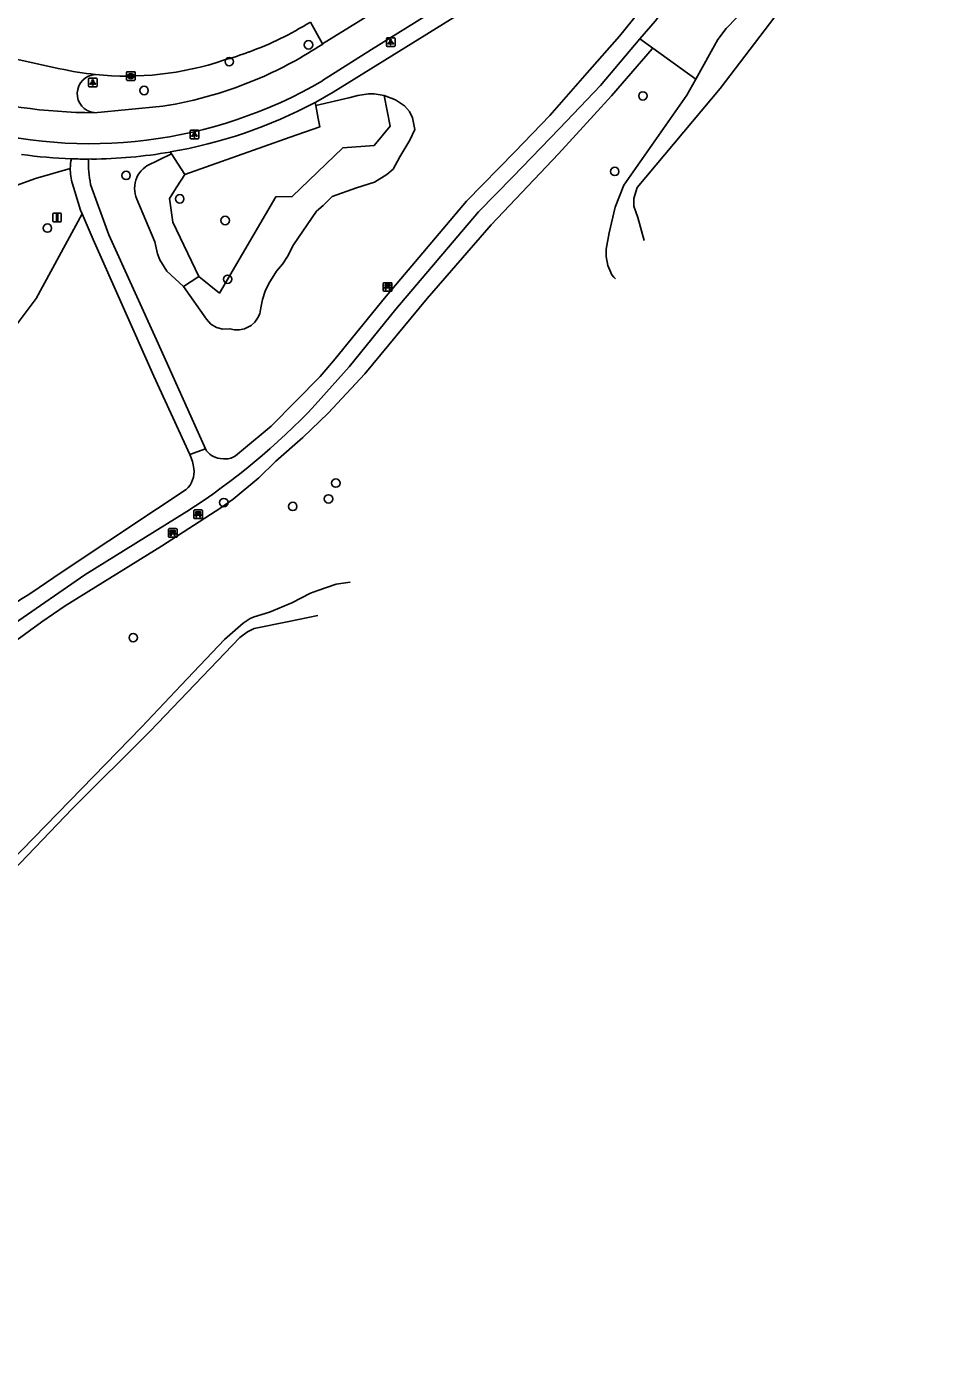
# Model space of a CAD drawing. Extents: x 160356 to 161355, y 381727 to 382845.
# Drawn here: x 161228.8 to 161334.2, y 382044.2 to 382200.4 of the extents above; entities that cross this region are included whole.
import ezdxf

# ---------------------------------------------------------------- set-up
doc = ezdxf.new("R2010")
doc.units = 0
for name, color, linetype in [('IMGEO_Bank', 7, 'Continuous'), ('IMGEO_Boom', 7, 'Continuous'), ('IMGEO_Fietspad_gesloten', 7, 'Continuous'), ('IMGEO_Groenvoorziening', 7, 'Continuous'), ('IMGEO_Haag', 7, 'Continuous'), ('IMGEO_Kolk', 7, 'Continuous'), ('IMGEO_Lichtpunt', 7, 'Continuous'), ('IMGEO_Rijbaan_lokaal_gesloten', 7, 'Continuous'), ('IMGEO_Verkeersbordpaal', 7, 'Continuous'), ('IMGEO_Voetpad_gesloten', 7, 'Continuous'), ('IMGEO_Voetpad_open', 7, 'Continuous'), ('IMGEO_Waterloop', 7, 'Continuous')]:
    doc.layers.add(name, color=color, linetype=linetype)

msp = doc.modelspace()

# ---------------------------------------------------------------- linework, layer by layer
at = {"layer": 'IMGEO_Bank'}
for p, q in [((161270.31, 382169.69), (161270.31, 382170.53)), ((161270.31, 382170.53), (161270.31, 382169.69)), ((161270.39, 382170.61), (161271.23, 382170.61)), ((161271.23, 382170.61), (161270.39, 382170.61)), ((161271.01, 382170.01), (161270.61, 382170.01)), ((161270.62, 382170.12), (161270.62, 382170.23)), ((161270.66, 382170.23), (161270.66, 382170.12)), ((161270.95, 382170.23), (161270.67, 382170.23)), ((161270.67, 382170.11), (161270.95, 382170.11)), ((161270.96, 382170.12), (161270.96, 382170.23)), ((161271, 382170.23), (161271, 382170.12)), ((161271.31, 382170.54), (161271.31, 382169.7)), ((161271.31, 382169.7), (161271.31, 382170.54)), ((161271.24, 382169.62), (161270.4, 382169.62)), ((161270.4, 382169.62), (161271.24, 382169.62)), ((161248.25, 382143.23), (161248.25, 382144.07)), ((161248.25, 382144.07), (161248.25, 382143.23)), ((161248.33, 382144.16), (161249.17, 382144.16)), ((161249.17, 382144.16), (161248.33, 382144.16)), ((161248.56, 382143.66), (161248.56, 382143.77)), ((161248.95, 382143.56), (161248.56, 382143.56)), ((161248.6, 382143.77), (161248.6, 382143.66)), ((161248.89, 382143.78), (161248.61, 382143.78)), ((161248.61, 382143.66), (161248.89, 382143.66)), ((161248.9, 382143.66), (161248.9, 382143.77)), ((161248.94, 382143.77), (161248.94, 382143.66)), ((161249.25, 382144.08), (161249.25, 382143.24)), ((161249.25, 382143.24), (161249.25, 382144.08)), ((161245.3, 382141.06), (161245.3, 382141.9)), ((161245.3, 382141.9), (161245.3, 382141.06)), ((161245.37, 382141.99), (161246.21, 382141.99)), ((161246.21, 382141.99), (161245.37, 382141.99)), ((161246.3, 382141.91), (161246.3, 382141.07)), ((161246.3, 382141.07), (161246.3, 382141.91)), ((161249.18, 382143.16), (161248.34, 382143.16)), ((161248.34, 382143.16), (161249.18, 382143.16)), ((161246.22, 382140.99), (161245.38, 382140.99)), ((161245.38, 382140.99), (161246.22, 382140.99)), ((161245.99, 382141.38), (161245.6, 382141.38)), ((161245.61, 382141.49), (161245.61, 382141.6)), ((161245.65, 382141.6), (161245.65, 382141.49)), ((161245.94, 382141.6), (161245.66, 382141.6)), ((161245.66, 382141.49), (161245.94, 382141.49)), ((161245.95, 382141.49), (161245.95, 382141.6)), ((161245.99, 382141.6), (161245.99, 382141.49))]:
    msp.add_line(p, q, dxfattribs=at)
for points in [[(161270.56, 382170.01), (161270.42, 382170.01), (161270.53, 382170.11), (161270.61, 382170.11)], [(161270.61, 382170.23), (161270.53, 382170.23), (161270.53, 382170.39), (161271.09, 382170.39), (161271.09, 382170.23), (161271.01, 382170.23)], [(161270.61, 382170.01), (161270.61, 382169.8), (161270.56, 382169.8), (161270.56, 382170.01)], [(161271.01, 382170.11), (161271.09, 382170.11), (161271.2, 382170.01), (161271.06, 382170.01)], [(161271.06, 382170.01), (161271.06, 382169.8), (161271.01, 382169.8), (161271.01, 382170.01)], [(161248.5, 382143.56), (161248.36, 382143.56), (161248.47, 382143.66), (161248.55, 382143.66)], [(161248.55, 382143.78), (161248.47, 382143.78), (161248.47, 382143.94), (161249.03, 382143.94), (161249.03, 382143.78), (161248.95, 382143.78)], [(161248.55, 382143.55), (161248.55, 382143.34), (161248.51, 382143.34), (161248.51, 382143.55)], [(161248.95, 382143.66), (161249.03, 382143.66), (161249.14, 382143.56), (161249.01, 382143.56)], [(161249, 382143.55), (161249, 382143.34), (161248.96, 382143.34), (161248.96, 382143.55)], [(161245.55, 382141.38), (161245.4, 382141.38), (161245.51, 382141.49), (161245.6, 382141.49)], [(161245.6, 382141.6), (161245.51, 382141.6), (161245.51, 382141.77), (161246.08, 382141.77), (161246.08, 382141.6), (161246, 382141.6)], [(161245.6, 382141.38), (161245.6, 382141.17), (161245.55, 382141.17), (161245.55, 382141.38)], [(161246, 382141.49), (161246.08, 382141.49), (161246.19, 382141.38), (161246.05, 382141.38)], [(161246.04, 382141.38), (161246.04, 382141.17), (161246, 382141.17), (161246, 382141.38)]]:
    msp.add_lwpolyline(points, dxfattribs=at)
for centre, radius, start, end in [((161270.39, 382170.54), 0.0779, 92.4484, 184.2845), ((161270.39, 382170.54), 0.0779, 92.4484, 184.2845), ((161270.56, 382170.01), 0.00671, 2.8957, 87.1043), ((161270.61, 382170.23), 0.00671, 2.8957, 87.1043), ((161270.61, 382170.12), 0.00671, 272.8957, 357.1043), ((161270.62, 382170.01), 0.00671, 92.8957, 177.1043), ((161270.67, 382170.23), 0.00671, 92.8957, 177.1043), ((161270.67, 382170.12), 0.00671, 182.8957, 267.1043), ((161270.95, 382170.23), 0.00671, 2.8957, 87.1043), ((161270.95, 382170.12), 0.00671, 272.8957, 357.1043), ((161271.01, 382170.23), 0.00671, 92.8957, 177.1043), ((161271.01, 382170.12), 0.00671, 182.8957, 267.1043), ((161271.01, 382170.01), 0.00671, 2.8957, 87.1043), ((161271.06, 382170.01), 0.00671, 92.8957, 177.1043), ((161271.23, 382170.54), 0.0779, 2.4484, 94.2845), ((161271.23, 382170.54), 0.0779, 2.4484, 94.2845), ((161270.39, 382169.69), 0.0779, 182.4484, 274.2845), ((161270.39, 382169.69), 0.0779, 182.4484, 274.2845), ((161271.23, 382169.69), 0.0779, 272.4484, 4.2845), ((161271.23, 382169.69), 0.0779, 272.4484, 4.2845), ((161248.33, 382144.08), 0.0779, 92.4484, 184.2845), ((161248.33, 382144.08), 0.0779, 92.4484, 184.2845), ((161248.5, 382143.55), 0.00671, 2.8957, 87.1043), ((161248.55, 382143.77), 0.00671, 2.8957, 87.1043), ((161248.55, 382143.66), 0.00671, 272.8957, 357.1043), ((161248.56, 382143.55), 0.00671, 92.8957, 177.1043), ((161248.61, 382143.77), 0.00671, 92.8957, 177.1043), ((161248.61, 382143.66), 0.00671, 182.8957, 267.1043), ((161248.89, 382143.77), 0.00671, 2.8957, 87.1043), ((161248.89, 382143.66), 0.00671, 272.8957, 357.1043), ((161248.95, 382143.77), 0.00671, 92.8957, 177.1043), ((161248.95, 382143.66), 0.00671, 182.8957, 267.1043), ((161248.95, 382143.55), 0.00671, 2.8957, 87.1043), ((161249.01, 382143.55), 0.00671, 92.8957, 177.1043), ((161249.17, 382144.08), 0.0779, 2.4484, 94.2845), ((161249.17, 382144.08), 0.0779, 2.4484, 94.2845), ((161245.38, 382141.91), 0.0779, 92.4484, 184.2845), ((161245.38, 382141.91), 0.0779, 92.4484, 184.2845), ((161246.22, 382141.91), 0.0779, 2.4484, 94.2845), ((161246.22, 382141.91), 0.0779, 2.4484, 94.2845), ((161248.33, 382143.24), 0.0779, 182.4484, 274.2845), ((161248.33, 382143.24), 0.0779, 182.4484, 274.2845), ((161249.17, 382143.24), 0.0779, 272.4484, 4.2845), ((161249.17, 382143.24), 0.0779, 272.4484, 4.2845), ((161245.38, 382141.06), 0.0779, 182.4484, 274.2845), ((161245.38, 382141.06), 0.0779, 182.4484, 274.2845), ((161245.55, 382141.38), 0.00671, 2.8957, 87.1043), ((161245.6, 382141.6), 0.00671, 2.8957, 87.1043), ((161245.6, 382141.49), 0.00671, 272.8957, 357.1043), ((161245.6, 382141.38), 0.00671, 92.8957, 177.1043), ((161245.66, 382141.6), 0.00671, 92.8957, 177.1043), ((161245.66, 382141.49), 0.00671, 182.8957, 267.1043), ((161245.94, 382141.6), 0.00671, 2.8957, 87.1043), ((161245.94, 382141.49), 0.00671, 272.8957, 357.1043), ((161246, 382141.6), 0.00671, 92.8957, 177.1043), ((161246, 382141.49), 0.00671, 182.8957, 267.1043), ((161245.99, 382141.38), 0.00671, 2.8957, 87.1043), ((161246.05, 382141.38), 0.00671, 92.8957, 177.1043), ((161246.22, 382141.06), 0.0779, 272.4484, 4.2845), ((161246.22, 382141.06), 0.0779, 272.4484, 4.2845)]:
    msp.add_arc(centre, radius, start, end, dxfattribs=at)
at = {"layer": 'IMGEO_Boom'}
for centre in [(161261.6, 382198.3), (161252.37, 382196.34), (161242.46, 382192.98), (161300.53, 382192.35), (161297.25, 382183.57), (161240.36, 382183.1), (161246.61, 382180.37), (161251.9, 382177.85), (161231.2, 382176.97), (161252.19, 382171.01), (161264.78, 382147.29), (161251.74, 382145.02), (161259.76, 382144.57), (161263.93, 382145.45), (161241.2, 382129.3)]:
    msp.add_circle(centre, 0.489, dxfattribs=at)
at = {"layer": 'IMGEO_Fietspad_gesloten'}
for points in [[(161263.24, 382194.13), (161268.95, 382197.76), (161327, 382233.8)], [(161298.28, 382220.07), (161284.71, 382211.71), (161263.24, 382198.4)], [(161244.63, 382191.14), (161236.64, 382190.4)]]:
    msp.add_lwpolyline(points, dxfattribs=at)
for centre, radius, start, end in [((161237.2, 382237.75), 47.2, 293.3398, 303.4958), ((161236.08, 382240.78), 53.99, 253.9742, 300.2101), ((161237.16, 382237.82), 47.27, 279.0876, 293.3504), ((161236.99, 382253.56), 63.17, 254.2284, 269.6765)]:
    msp.add_arc(centre, radius, start, end, dxfattribs=at)
at = {"layer": 'IMGEO_Groenvoorziening'}
for points in [[(161320.44, 382213.42), (161315.83, 382206.61), (161312.68, 382202.71), (161310.22, 382200.21), (161309.27, 382198.91), (161306.69, 382194.29)], [(161300.18, 382198.99), (161301.67, 382197.92)], [(161301.67, 382197.92), (161301.62, 382197.85), (161296.87, 382192.38), (161290.69, 382185.62), (161282.86, 382177.34), (161275.4, 382168.79), (161268.14, 382160.02), (161263.87, 382155.41), (161260.93, 382152.59), (161257.81, 382149.84), (161255.83, 382147.92), (161252.81, 382145.43), (161251.38, 382144.4), (161244.49, 382139.95), (161233.28, 382133.02), (161230.55, 382131.15), (161227.67, 382129.04)], [(161306.69, 382194.29), (161301.67, 382197.92)], [(161306.69, 382194.29), (161305.66, 382192.45), (161298.32, 382181.97), (161297.32, 382179.42), (161296.59, 382176.4), (161296.24, 382174.5), (161296.24, 382173.66), (161296.45, 382172.62), (161296.93, 382171.52), (161297.16, 382171.27), (161297.36, 382171.06)], [(161247.06, 382170.17), (161249.72, 382166.38), (161250.22, 382165.79), (161250.88, 382165.38), (161251.64, 382165.19), (161252.44, 382165.26), (161253, 382165.13), (161253.58, 382165.13), (161254.14, 382165.24), (161254.91, 382165.62), (161255.34, 382166), (161255.68, 382166.47), (161255.92, 382166.99), (161256.06, 382167.68), (161256.26, 382168.66), (161256.57, 382169.61), (161256.97, 382170.52), (161257.87, 382171.97), (161258.57, 382172.78), (161259.17, 382173.66), (161259.87, 382175.03), (161262.54, 382178.94), (161263.32, 382179.61), (161264.35, 382180.64), (161267.18, 382181.67), (161269.3, 382182.33), (161270.72, 382183.22), (161271.47, 382183.84), (161272.24, 382185.25), (161273.41, 382187.2), (161273.97, 382188.45), (161273.72, 382189.82), (161273.36, 382190.54), (161272.78, 382191.18), (161271.72, 382191.88), (161270.42, 382192.39)], [(161270.42, 382192.39), (161271.11, 382188.82), (161269.23, 382186.59), (161265.61, 382186.3), (161259.71, 382180.64), (161257.79, 382180.6), (161251.22, 382169.4), (161248.84, 382171.32)], [(161262.44, 382191.23), (161266.28, 382192.14), (161267.34, 382192.39), (161268.59, 382192.58), (161269.23, 382192.58), (161270.42, 382192.39)], [(161247.19, 382183.22), (161259.46, 382187.54), (161262.91, 382188.75), (161262.72, 382189.74), (161262.44, 382191.23)], [(161262.36, 382191.57), (161262.44, 382191.23)], [(161247.06, 382170.17), (161245.09, 382171.96), (161244.3, 382173.27), (161244.02, 382173.98), (161243.69, 382175.38), (161241.61, 382180.35), (161241.5, 382180.65), (161241.41, 382180.96), (161241.36, 382181.27), (161241.34, 382181.59), (161241.36, 382181.91), (161241.4, 382182.23), (161241.49, 382182.54), (161241.6, 382182.84), (161241.74, 382183.12), (161241.92, 382183.39), (161242.11, 382183.64), (161242.34, 382183.87), (161242.59, 382184.07), (161242.78, 382184.2), (161245.64, 382185.6)], [(161245.64, 382185.6), (161245.48, 382185.82)], [(161245.64, 382185.6), (161247.19, 382183.22)], [(161233.86, 382183.92), (161229.83, 382182.73), (161220.47, 382179.38), (161214.3, 382178.71), (161210.77, 382177.32)], [(161247.19, 382183.22), (161246.27, 382181.78), (161245.41, 382180.43), (161245.8, 382177.64), (161248.84, 382171.32)], [(161220.21, 382158.86), (161221.43, 382158.89), (161223.35, 382160.1), (161229.88, 382168.79), (161235.23, 382178.64)], [(161248.84, 382171.32), (161247.06, 382170.17)], [(161266.46, 382135.75), (161264.83, 382135.54), (161262.69, 382134.79), (161261.83, 382134.49), (161259.67, 382133.35), (161257.05, 382132.28), (161255.26, 382131.74), (161254.79, 382131.53), (161253.98, 382131), (161251.8, 382129.09), (161246.77, 382123.77), (161242.16, 382118.89), (161215.66, 382091.68), (161200.86, 382075.88), (161180.91, 382056.86), (161175.34, 382052.28), (161171.68, 382049.75), (161122.17, 382020.39), (161120.6, 382019.63)]]:
    msp.add_lwpolyline(points, dxfattribs=at)
at = {"layer": 'IMGEO_Haag'}
msp.add_lwpolyline([(161263.24, 382198.4), (161261.82, 382200.95)], dxfattribs=at)
at = {"layer": 'IMGEO_Kolk'}
for p, q in [((161240.42, 382194.24), (161240.42, 382195.09)), ((161240.49, 382195.16), (161241.35, 382195.16)), ((161240.91, 382194.94), (161240.93, 382194.94)), ((161241.42, 382195.09), (161241.42, 382194.24)), ((161241.35, 382194.16), (161240.49, 382194.16)), ((161240.93, 382194.38), (161240.91, 382194.38))]:
    msp.add_line(p, q, dxfattribs=at)
for points in [[(161240.42, 382194.24), (161240.42, 382195.09)], [(161240.49, 382195.16), (161241.35, 382195.16)], [(161241.42, 382195.09), (161241.42, 382194.24)], [(161241.35, 382194.16), (161240.49, 382194.16)], [(161240.74, 382194.86), (161240.86, 382194.86), (161240.86, 382194.71), (161240.99, 382194.86), (161241.16, 382194.86), (161241.01, 382194.71), (161241.16, 382194.46), (161241.01, 382194.46), (161240.93, 382194.63), (161240.86, 382194.56), (161240.86, 382194.46), (161240.74, 382194.46), (161240.74, 382194.86)]]:
    msp.add_lwpolyline(points, dxfattribs=at)
for centre, start, end in [((161240.5, 382195.09), 91.552, 178.448), ((161240.5, 382195.09), 91.552, 178.448), ((161241.34, 382195.09), 1.552, 88.448), ((161241.34, 382195.09), 1.552, 88.448), ((161240.5, 382194.24), 181.552, 268.448), ((161240.5, 382194.24), 181.552, 268.448), ((161241.34, 382194.24), 271.552, 358.448), ((161241.34, 382194.24), 271.552, 358.448)]:
    msp.add_arc(centre, 0.0765, start, end, dxfattribs=at)
for centre, major_axis, ratio, start_param, end_param in [((161240.91, 382194.66), (-0.387, 0.002), 0.722429, 4.712389, 7.853982), ((161240.93, 382194.66), (-0.39, 0.002), 0.717154, 1.570796, 4.712389)]:
    msp.add_ellipse(centre, major_axis=major_axis, ratio=ratio, start_param=start_param, end_param=end_param, dxfattribs=at)
at = {"layer": 'IMGEO_Lichtpunt'}
for p, q in [((161270.67, 382199.01), (161270.67, 382198.2)), ((161270.67, 382199.01), (161270.67, 382198.2)), ((161271.58, 382199.11), (161270.77, 382199.11)), ((161271.58, 382199.11), (161270.77, 382199.11)), ((161270.77, 382198.11), (161271.58, 382198.11)), ((161270.77, 382198.11), (161271.58, 382198.11)), ((161271.67, 382198.2), (161271.67, 382199.01)), ((161271.67, 382198.2), (161271.67, 382199.01)), ((161235.98, 382194.32), (161235.98, 382193.51)), ((161235.98, 382194.32), (161235.98, 382193.51)), ((161236.88, 382194.42), (161236.08, 382194.42)), ((161236.88, 382194.42), (161236.08, 382194.42)), ((161236.08, 382193.42), (161236.88, 382193.42)), ((161236.08, 382193.42), (161236.88, 382193.42)), ((161236.98, 382193.51), (161236.98, 382194.32)), ((161236.98, 382193.51), (161236.98, 382194.32)), ((161247.82, 382188.26), (161247.82, 382187.45)), ((161247.82, 382188.26), (161247.82, 382187.45)), ((161248.72, 382188.36), (161247.92, 382188.36)), ((161248.72, 382188.36), (161247.92, 382188.36)), ((161247.92, 382187.36), (161248.72, 382187.36)), ((161247.92, 382187.36), (161248.72, 382187.36)), ((161248.82, 382187.45), (161248.82, 382188.26)), ((161248.82, 382187.45), (161248.82, 382188.26))]:
    msp.add_line(p, q, dxfattribs=at)
for points in [[(161271.05, 382198.67), (161271.09, 382198.65), (161270.9, 382198.38), (161270.86, 382198.41), (161271.05, 382198.67)], [(161271.15, 382198.63), (161271.2, 382198.63), (161271.2, 382198.3), (161271.15, 382198.3), (161271.15, 382198.63)], [(161271.26, 382198.65), (161271.3, 382198.67), (161271.49, 382198.41), (161271.45, 382198.38), (161271.26, 382198.65)], [(161236.36, 382193.98), (161236.4, 382193.96), (161236.21, 382193.69), (161236.17, 382193.72), (161236.36, 382193.98)], [(161236.46, 382193.94), (161236.51, 382193.94), (161236.51, 382193.61), (161236.46, 382193.61), (161236.46, 382193.94)], [(161236.57, 382193.96), (161236.61, 382193.98), (161236.79, 382193.72), (161236.76, 382193.69), (161236.57, 382193.96)], [(161248.2, 382187.92), (161248.23, 382187.9), (161248.05, 382187.63), (161248.01, 382187.66), (161248.2, 382187.92)], [(161248.3, 382187.88), (161248.34, 382187.88), (161248.34, 382187.55), (161248.3, 382187.55), (161248.3, 382187.88)], [(161248.41, 382187.9), (161248.45, 382187.92), (161248.63, 382187.66), (161248.59, 382187.63), (161248.41, 382187.9)]]:
    msp.add_lwpolyline(points, dxfattribs=at)
for centre in [(161271.17, 382198.81), (161236.48, 382194.12), (161248.32, 382188.06)]:
    msp.add_circle(centre, 0.0994, dxfattribs=at)
for centre, start, end in [((161270.77, 382199.01), 90, 180), ((161270.77, 382199.01), 90, 180), ((161270.77, 382198.2), 180, 270), ((161270.77, 382198.2), 180, 270), ((161271.58, 382199.01), 0, 90), ((161271.58, 382199.01), 0, 90), ((161271.58, 382198.2), 270, 0), ((161271.58, 382198.2), 270, 360), ((161236.08, 382194.32), 90, 180), ((161236.08, 382194.32), 90, 180), ((161236.08, 382193.51), 180, 270), ((161236.08, 382193.51), 180, 270), ((161236.88, 382194.32), 0, 90), ((161236.88, 382194.32), 0, 90), ((161236.88, 382193.51), 270, 0), ((161236.88, 382193.51), 270, 360), ((161247.92, 382188.26), 90, 180), ((161247.92, 382188.26), 90, 180), ((161247.92, 382187.45), 180, 270), ((161247.92, 382187.45), 180, 270), ((161248.72, 382188.26), 0, 90), ((161248.72, 382188.26), 0, 90), ((161248.72, 382187.45), 270, 0), ((161248.72, 382187.45), 270, 360)]:
    msp.add_arc(centre, 0.0946, start, end, dxfattribs=at)
at = {"layer": 'IMGEO_Rijbaan_lokaal_gesloten'}
msp.add_lwpolyline([(161226.87, 382196.78), (161232.65, 382195.52)], dxfattribs=at)
for centre, radius, start, end in [((161241.01, 382234.52), 39.5, 290.2302, 301.7851), ((161240.41, 382230.3), 35.64, 264.1578, 288.4965), ((161240.97, 382234.59), 39.57, 285.7579, 290.2469), ((161240.96, 382233.57), 38.95, 257.6929, 263.8507)]:
    msp.add_arc(centre, radius, start, end, dxfattribs=at)
at = {"layer": 'IMGEO_Verkeersbordpaal'}
for p, q in [((161231.83, 382177.79), (161231.83, 382178.59)), ((161231.83, 382178.59), (161231.83, 382177.79)), ((161231.93, 382178.69), (161232.72, 382178.69)), ((161232.72, 382178.69), (161231.93, 382178.69)), ((161232.82, 382178.59), (161232.82, 382177.79)), ((161232.82, 382177.79), (161232.82, 382178.59)), ((161232.72, 382177.69), (161231.93, 382177.69)), ((161231.93, 382177.69), (161232.72, 382177.69))]:
    msp.add_line(p, q, dxfattribs=at)
msp.add_lwpolyline([(161232.25, 382178.57), (161232.4, 382178.57), (161232.4, 382177.82), (161232.25, 382177.82), (161232.25, 382178.57)], dxfattribs=at)
for centre, start, end in [((161231.93, 382178.59), 90, 180), ((161231.93, 382178.59), 90, 180), ((161231.93, 382177.79), 180, 270), ((161231.93, 382177.79), 180, 270), ((161232.72, 382178.59), 0, 90), ((161232.72, 382178.59), 360, 90), ((161232.72, 382177.79), 270, 0), ((161232.72, 382177.79), 270, 0)]:
    msp.add_arc(centre, 0.1, start, end, dxfattribs=at)
at = {"layer": 'IMGEO_Voetpad_gesloten'}
for points in [[(161314.74, 382223.94), (161315.13, 382223.56), (161315.24, 382223.35), (161315.22, 382223.23), (161314.79, 382221.98), (161313.81, 382219.94), (161313.3, 382219.04), (161309.59, 382213.93), (161297.81, 382199.3), (161294.06, 382195.03), (161289.7, 382190.06), (161285.62, 382185.86), (161279.98, 382180.12), (161270.44, 382168.8), (161264.71, 382161.75), (161262.97, 382159.7), (161257.25, 382153.93), (161253.35, 382150.65), (161253.09, 382150.47)], [(161300.18, 382198.99), (161301.96, 382201.07), (161307.95, 382208.82), (161311.92, 382213.97), (161313.86, 382216.49)], [(161262.39, 382156.41), (161266.35, 382160.83), (161271.76, 382167.54), (161281.38, 382178.86), (161285.4, 382182.92), (161290.81, 382188.56), (161295.59, 382193.57), (161300.18, 382198.99)], [(161234.11, 382182.12), (161235.05, 382179.04), (161235.23, 382178.64)], [(161249.59, 382151.27), (161244.08, 382163.55), (161238.37, 382176.18), (161236.23, 382182.05)], [(161235.23, 382178.64), (161236.52, 382175.63), (161243.59, 382159.73), (161247.79, 382150.61)], [(161247.79, 382150.61), (161249.59, 382151.27)], [(161251.96, 382150.1), (161251.72, 382150.11), (161251.32, 382150.14)], [(161247.36, 382146.53), (161243.91, 382144.26), (161232.79, 382136.89), (161229.37, 382134.56)], [(161227.35, 382130.96), (161235.56, 382136.6), (161247.43, 382143.97)]]:
    msp.add_lwpolyline(points, dxfattribs=at)
for centre, radius, start, end in [((161239.92, 382183.79), 6.06, 168.141, 178.8078), ((161235.91, 382240.91), 55.91, 268.0293, 270.0867), ((161246.06, 382184.31), 10.08, 176.0525, 192.9613), ((161239.82, 382183.8), 5.96, 178.8858, 196.4201), ((161203.87, 382211.58), 80.43, 302.7917, 316.6868), ((161251.56, 382152.4), 2.27, 209.8015, 264), ((161242.3, 382148.15), 6.01, 8.0076, 24.1352), ((161252.02, 382151.84), 1.74, 267.841, 307.8751), ((161245.45, 382148.62), 2.83, 312.4052, 7.4715), ((161269.84, 382069.99), 76.2, 122.0764, 137.6899)]:
    msp.add_arc(centre, radius, start, end, dxfattribs=at)
at = {"layer": 'IMGEO_Voetpad_open'}
for points in [[(161262.36, 382191.57), (161262.42, 382191.6), (161262.47, 382191.63), (161264.46, 382192.78), (161314.74, 382223.94)], [(161236, 382185), (161236.33, 382185.01)]]:
    msp.add_lwpolyline(points, dxfattribs=at)
for centre, radius, start, end in [((161236.9, 382192.62), 2.23, 92.9958, 263.1661), ((161235.92, 382241.53), 56.52, 279.7406, 297.8934), ((161235.91, 382241.52), 56.52, 270.4267, 279.7452), ((161236.04, 382243.05), 58.05, 262.2371, 267.9821)]:
    msp.add_arc(centre, radius, start, end, dxfattribs=at)
at = {"layer": 'IMGEO_Waterloop'}
for points in [[(161333.39, 382227.6), (161334.21, 382226.77), (161331.87, 382225.18), (161325.97, 382214.54), (161319.89, 382206.85), (161309.51, 382193.23), (161299.85, 382181.7), (161299.49, 382180.42), (161299.49, 382179.51), (161299.96, 382178.21), (161300.67, 382175.54)], [(161262.68, 382131.89), (161259.29, 382131.19), (161255.26, 382130.37), (161254.49, 382129.99), (161253.6, 382129.33), (161243.15, 382118.42), (161234.07, 382109.37), (161215.9, 382090.42), (161194.99, 382068.93), (161184.26, 382058.61), (161175.39, 382051.08), (161169.7, 382047.58), (161166.63, 382045.71), (161150, 382035.52)]]:
    msp.add_lwpolyline(points, dxfattribs=at)

doc.saveas('drawing.dxf')
